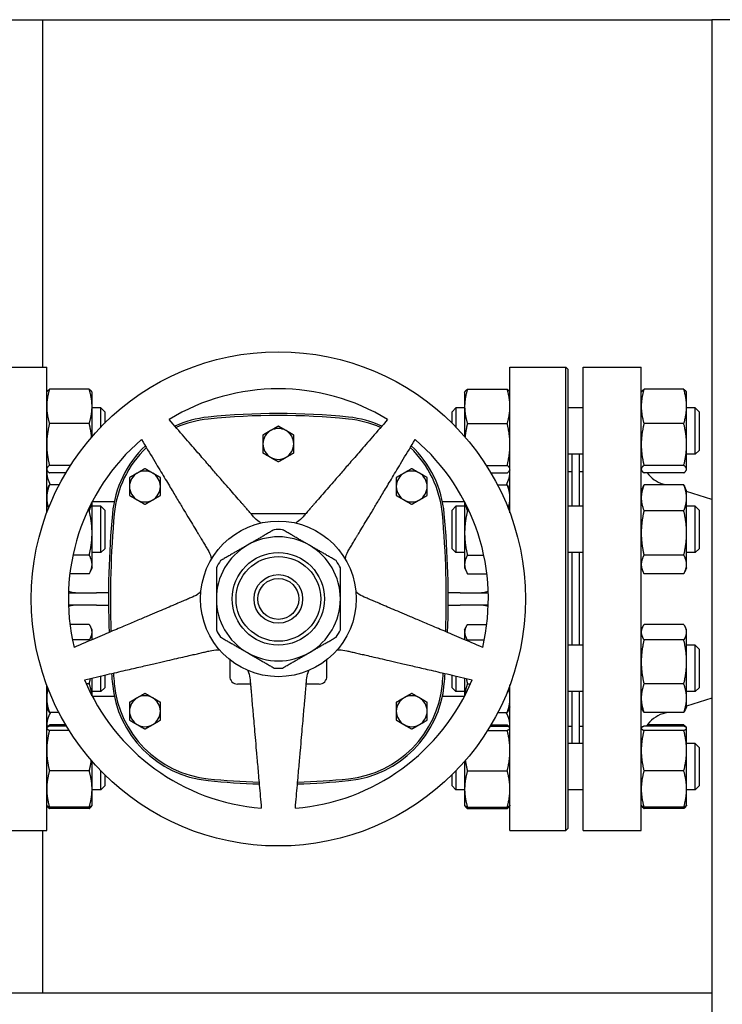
# Model space of a CAD drawing. Header units: inches. Extents: x 24 to 1128, y -69 to 748.
# Tile 494 of 656: x 649 to 660, y 359 to 375. Entities that reach past the tile are written whole.
import ezdxf

# ---------------------------------------------------------------- set-up
doc = ezdxf.new("R2010")
doc.units = ezdxf.units.IN
doc.header["$LTSCALE"] = 32
doc.header["$MEASUREMENT"] = 0
doc.layers.add('Visible (ANSI)', color=7, linetype='Continuous', lineweight=30)

msp = doc.modelspace()

# ---------------------------------------------------------------- linework, layer by layer
at = {"layer": 'Visible (ANSI)'}
for p, q in [((622.07163, 375.35867), (660.05113, 375.35867)), ((649.21813, 375.35867), (649.21813, 369.73367)), ((660.05113, 375.35867), (660.05113, 359.60867)), ((660.42613, 375.35867), (660.05113, 375.35867)), ((648.37938, 369.73367), (649.28563, 369.73367)), ((649.28563, 367.37561), (649.28563, 369.73367)), ((656.78563, 367.37561), (656.78563, 369.73367)), ((656.78563, 369.73367), (657.69188, 369.73367)), ((657.69188, 362.23367), (657.69188, 369.73367)), ((657.72313, 369.70242), (657.69188, 369.73367)), ((657.72313, 369.70242), (657.72313, 362.26492)), ((657.97063, 362.23367), (657.97063, 369.73367)), ((657.97063, 369.73367), (658.91063, 369.73367)), ((658.91063, 362.23367), (658.91063, 369.73367)), ((649.28563, 369.32488), (649.28978, 369.33378)), ((649.97455, 369.37636), (649.33072, 369.37636)), ((650.01963, 369.32488), (650.01548, 369.33378)), ((650.01963, 369.09837), (650.01963, 369.32488)), ((656.05163, 369.32488), (656.05578, 369.33378)), ((656.05163, 369.32488), (656.05163, 369.09837)), ((656.09672, 369.37636), (656.74055, 369.37636)), ((656.78563, 369.32488), (656.78148, 369.33378)), ((658.91063, 369.32488), (658.91478, 369.33378)), ((659.59955, 369.37636), (658.95572, 369.37636)), ((659.64463, 369.32488), (659.64048, 369.33378)), ((659.64463, 369.09837), (659.64463, 369.32488)), ((650.01963, 368.61117), (650.01963, 369.09837)), ((650.16313, 369.07488), (650.01963, 369.07488)), ((650.16313, 368.76733), (650.16313, 369.07488)), ((650.22563, 369.01238), (650.16313, 369.07488)), ((650.22563, 369.01238), (650.22563, 368.8304)), ((655.84813, 369.01238), (655.91063, 369.07488)), ((655.84813, 368.82793), (655.84813, 369.01238)), ((655.91063, 369.07488), (655.91063, 368.76474)), ((656.05163, 369.07488), (655.91063, 369.07488)), ((656.05163, 369.09837), (656.05163, 368.61117)), ((657.97063, 369.07488), (657.72313, 369.07488)), ((659.64463, 368.48215), (659.64463, 369.09837)), ((659.78563, 369.07488), (659.64463, 369.07488)), ((659.78563, 368.32488), (659.78563, 369.07488)), ((659.84813, 369.01238), (659.78563, 369.07488)), ((659.84813, 369.01238), (659.84813, 368.38738)), ((649.97455, 368.82039), (649.33072, 368.82039)), ((656.09672, 368.82039), (656.74055, 368.82039)), ((659.59955, 368.82039), (658.95572, 368.82039)), ((659.64463, 368.08365), (659.64463, 368.48215)), ((657.97063, 368.32488), (657.72313, 368.32488)), ((657.78563, 368.32488), (657.78563, 367.48376)), ((657.90563, 368.32488), (657.90563, 367.48376)), ((659.78563, 368.32488), (659.64463, 368.32488)), ((659.84813, 368.38738), (659.78563, 368.32488)), ((649.28563, 368.07488), (649.28978, 368.06598)), ((649.66912, 368.14391), (649.33072, 368.14391)), ((649.59477, 368.0234), (649.33072, 368.0234)), ((656.40214, 368.14391), (656.74055, 368.14391)), ((656.47649, 368.0234), (656.74055, 368.0234)), ((656.78563, 368.07488), (656.78148, 368.06598)), ((657.72313, 368.04367), (657.78563, 368.04367)), ((657.91063, 367.48376), (657.91063, 368.04367)), ((657.91063, 368.04367), (657.97063, 368.04367)), ((658.91063, 368.07488), (658.91478, 368.06598)), ((659.59955, 368.14391), (658.95572, 368.14391)), ((659.59955, 368.0234), (658.95572, 368.0234)), ((659.64463, 368.07488), (659.64048, 368.06598)), ((659.64463, 368.07488), (659.64463, 368.08365)), ((657.91063, 367.92367), (657.90563, 367.92367)), ((659.30974, 367.82726), (659.25966, 367.84312)), ((649.28563, 367.73376), (649.31476, 367.79622)), ((649.48582, 367.82726), (649.33072, 367.82726)), ((656.58545, 367.82726), (656.74055, 367.82726)), ((656.78563, 367.73376), (656.75651, 367.79622)), ((658.91063, 367.73376), (658.93976, 367.79622)), ((659.59955, 367.82726), (658.95572, 367.82726)), ((659.64463, 367.73376), (659.61551, 367.79622)), ((659.64463, 367.61829), (659.64463, 367.73376)), ((660.05113, 367.59244), (659.64463, 367.72119)), ((650.01963, 367.05008), (650.01963, 367.5533)), ((650.02233, 367.55847), (650.37854, 367.55847)), ((655.69273, 367.55847), (656.04894, 367.55847)), ((656.05163, 367.5533), (656.05163, 367.05008)), ((659.64463, 367.05008), (659.64463, 367.61829)), ((649.97455, 367.40933), (649.94897, 367.40933)), ((650.16313, 367.48376), (650.01963, 367.48376)), ((650.16313, 366.73376), (650.16313, 367.48376)), ((650.22563, 367.42126), (650.16313, 367.48376)), ((650.22563, 367.42126), (650.22563, 366.79626)), ((653.47835, 367.36162), (652.59292, 367.36162)), ((655.84813, 367.42126), (655.91063, 367.48376)), ((655.84813, 366.79626), (655.84813, 367.42126)), ((655.91063, 367.48376), (655.91063, 366.73376)), ((656.05163, 367.48376), (655.91063, 367.48376)), ((656.09672, 367.40933), (656.1223, 367.40933)), ((657.97063, 367.48376), (657.72313, 367.48376)), ((659.59955, 367.40933), (658.95572, 367.40933)), ((659.78563, 367.48376), (659.64463, 367.48376)), ((659.78563, 366.73376), (659.78563, 367.48376)), ((659.84813, 367.42126), (659.78563, 367.48376)), ((659.84813, 367.42126), (659.84813, 366.79626)), ((650.01963, 366.54054), (650.01963, 367.05008)), ((656.05163, 367.05008), (656.05163, 366.54054)), ((659.64463, 366.54054), (659.64463, 367.05008)), ((650.16313, 366.73376), (650.01963, 366.73376)), ((650.22563, 366.79626), (650.16313, 366.73376)), ((655.84813, 366.79626), (655.91063, 366.73376)), ((656.05163, 366.73376), (655.91063, 366.73376)), ((657.97063, 366.73376), (657.72313, 366.73376)), ((657.78563, 366.73376), (657.78563, 365.23358)), ((657.90563, 366.73376), (657.90563, 365.23358)), ((657.91063, 365.23358), (657.91063, 366.73376)), ((659.78563, 366.73376), (659.64463, 366.73376)), ((659.84813, 366.79626), (659.78563, 366.73376)), ((649.97455, 366.69083), (649.70999, 366.69083)), ((656.09672, 366.69083), (656.36128, 366.69083)), ((659.59955, 366.69083), (658.95572, 366.69083)), ((650.01963, 366.48376), (649.99051, 366.4213)), ((650.01963, 366.48376), (650.01963, 366.54054)), ((656.05163, 366.54054), (656.05163, 366.48376)), ((656.05163, 366.48376), (656.08076, 366.4213)), ((658.91063, 366.48376), (658.93976, 366.4213)), ((659.64463, 366.48376), (659.61551, 366.4213)), ((659.64463, 366.48376), (659.64463, 366.54054)), ((649.97455, 366.39026), (649.66003, 366.39026)), ((656.09672, 366.39026), (656.41123, 366.39026)), ((659.59955, 366.39026), (658.95572, 366.39026)), ((649.6371, 366.08367), (650.09063, 366.08367)), ((650.28597, 366.08367), (650.09063, 366.08367)), ((655.98063, 366.08367), (655.7853, 366.08367)), ((655.98063, 366.08367), (656.43416, 366.08367)), ((650.09063, 365.88367), (649.6371, 365.88367)), ((650.09063, 365.88367), (650.28597, 365.88367)), ((655.7853, 365.88367), (655.98063, 365.88367)), ((656.43416, 365.88367), (655.98063, 365.88367)), ((649.97455, 365.57014), (649.66088, 365.57014)), ((650.01963, 365.48358), (650.00016, 365.52535)), ((650.01963, 365.44443), (650.01963, 365.48358)), ((656.05163, 365.48358), (656.07111, 365.52535)), ((656.05163, 365.48358), (656.05163, 365.44443)), ((656.09672, 365.57014), (656.41039, 365.57014)), ((658.91063, 365.48358), (658.93011, 365.52535)), ((659.59955, 365.57014), (658.95572, 365.57014)), ((659.64463, 365.48358), (659.62516, 365.52535)), ((659.64463, 365.44443), (659.64463, 365.48358)), ((649.97455, 365.31872), (649.70129, 365.31872)), ((650.01963, 365.32257), (650.01963, 365.44443)), ((656.05163, 365.44443), (656.05163, 365.32257)), ((656.09672, 365.31872), (656.36998, 365.31872)), ((659.59955, 365.31872), (658.95572, 365.31872)), ((659.64463, 364.96294), (659.64463, 365.44443)), ((657.97063, 365.23358), (657.72313, 365.23358)), ((659.78563, 365.23358), (659.64463, 365.23358)), ((659.78563, 364.48358), (659.78563, 365.23358)), ((659.84813, 365.17108), (659.78563, 365.23358)), ((659.84813, 365.17108), (659.84813, 364.54608)), ((652.24823, 365.00021), (652.24823, 364.73072)), ((653.82303, 364.73072), (653.82303, 365.00021)), ((659.64463, 364.3771), (659.64463, 364.96294)), ((650.01963, 364.41404), (650.01963, 364.70248)), ((650.16313, 364.48358), (650.16313, 364.73561)), ((650.22563, 364.75004), (650.22563, 364.54608)), ((655.84813, 364.54608), (655.84813, 364.74947)), ((655.91063, 364.73504), (655.91063, 364.48358)), ((656.05163, 364.70248), (656.05163, 364.41404)), ((649.28563, 362.23367), (649.28563, 364.59173)), ((649.97455, 364.60717), (649.92674, 364.60717)), ((650.22563, 364.54608), (650.16313, 364.48358)), ((652.58411, 364.60572), (652.37323, 364.60572)), ((653.69803, 364.60572), (653.48715, 364.60572)), ((655.84813, 364.54608), (655.91063, 364.48358)), ((656.09672, 364.60717), (656.14453, 364.60717)), ((656.78563, 362.23367), (656.78563, 364.59173)), ((659.59955, 364.60717), (658.95572, 364.60717)), ((659.84813, 364.54608), (659.78563, 364.48358)), ((650.16313, 364.48358), (650.01963, 364.48358)), ((650.02233, 364.40887), (650.37854, 364.40887)), ((655.69273, 364.40887), (656.04894, 364.40887)), ((656.05163, 364.48358), (655.91063, 364.48358)), ((657.97063, 364.48358), (657.72313, 364.48358)), ((657.78563, 364.48358), (657.78563, 363.64246)), ((657.90563, 364.48358), (657.90563, 363.64246)), ((657.91063, 363.92367), (657.91063, 364.48358)), ((659.78563, 364.48358), (659.64463, 364.48358)), ((659.64463, 364.23358), (659.64463, 364.3771)), ((660.05113, 364.3749), (659.64463, 364.24615)), ((649.28563, 364.23358), (649.30511, 364.19181)), ((656.78563, 364.23358), (656.76616, 364.19181)), ((658.91063, 364.23358), (658.93011, 364.19181)), ((659.64463, 364.23358), (659.62516, 364.19181)), ((649.48222, 364.14703), (649.33072, 364.14703)), ((656.58904, 364.14703), (656.74055, 364.14703)), ((657.91063, 364.04367), (657.90563, 364.04367)), ((659.59955, 364.14703), (658.95572, 364.14703)), ((659.33167, 364.14703), (659.25966, 364.12422)), ((649.28563, 363.89246), (649.28693, 363.89524)), ((649.28693, 363.89524), (649.28978, 363.90136)), ((649.59477, 363.94394), (649.33072, 363.94394)), ((649.60692, 363.92358), (649.33072, 363.92358)), ((649.64856, 363.85582), (649.33072, 363.85582)), ((656.42271, 363.85582), (656.74055, 363.85582)), ((656.46434, 363.92358), (656.74055, 363.92358)), ((656.47649, 363.94394), (656.74055, 363.94394)), ((656.78434, 363.89524), (656.78148, 363.90136)), ((656.78563, 363.89246), (656.78434, 363.89524)), ((657.72313, 363.92367), (657.78563, 363.92367)), ((657.91063, 363.92367), (657.97063, 363.92367)), ((658.91063, 363.89246), (658.91193, 363.89524)), ((659.59955, 363.92358), (658.95572, 363.92358)), ((659.59955, 363.85582), (658.95572, 363.85582)), ((659.59955, 363.94394), (659.00795, 363.94394)), ((659.64334, 363.89524), (659.64048, 363.90136)), ((659.64463, 363.89246), (659.64334, 363.89524)), ((659.64463, 363.8897), (659.64463, 363.89246)), ((659.64463, 363.52776), (659.64463, 363.8897)), ((657.97063, 363.64246), (657.72313, 363.64246)), ((659.78563, 363.64246), (659.64463, 363.64246)), ((659.78563, 362.89246), (659.78563, 363.64246)), ((659.84813, 363.57996), (659.78563, 363.64246)), ((659.84813, 363.57996), (659.84813, 362.95496)), ((659.64463, 362.90552), (659.64463, 363.52776)), ((650.01963, 362.90552), (650.01963, 363.35617)), ((656.05163, 363.35617), (656.05163, 362.90552)), ((649.97455, 363.1997), (649.33072, 363.1997)), ((650.16313, 362.89246), (650.16313, 363.20001)), ((650.22563, 363.13693), (650.22563, 362.95496)), ((655.84813, 362.95496), (655.84813, 363.1394)), ((655.91063, 363.2026), (655.91063, 362.89246)), ((656.09672, 363.1997), (656.74055, 363.1997)), ((659.59955, 363.1997), (658.95572, 363.1997)), ((650.01963, 362.64246), (650.01963, 362.90552)), ((650.22563, 362.95496), (650.16313, 362.89246)), ((655.84813, 362.95496), (655.91063, 362.89246)), ((656.05163, 362.90552), (656.05163, 362.64246)), ((659.64463, 362.64246), (659.64463, 362.90552)), ((659.84813, 362.95496), (659.78563, 362.89246)), ((650.16313, 362.89246), (650.01963, 362.89246)), ((656.05163, 362.89246), (655.91063, 362.89246)), ((657.97063, 362.89246), (657.72313, 362.89246)), ((659.78563, 362.89246), (659.64463, 362.89246)), ((649.28563, 362.64246), (649.28693, 362.63969)), ((649.28693, 362.63969), (649.28978, 362.63356)), ((649.97455, 362.61134), (649.33072, 362.61134)), ((649.97455, 362.59098), (649.33072, 362.59098)), ((650.01834, 362.63969), (650.01548, 362.63356)), ((650.01963, 362.64246), (650.01834, 362.63969)), ((656.05163, 362.64246), (656.05293, 362.63969)), ((656.05293, 362.63969), (656.05578, 362.63356)), ((656.09672, 362.61134), (656.74055, 362.61134)), ((656.09672, 362.59098), (656.74055, 362.59098)), ((656.78434, 362.63969), (656.78148, 362.63356)), ((656.78563, 362.64246), (656.78434, 362.63969)), ((658.91063, 362.64246), (658.91193, 362.63969)), ((658.91193, 362.63969), (658.91478, 362.63356)), ((659.59955, 362.61134), (658.95572, 362.61134)), ((659.59955, 362.59098), (658.95572, 362.59098)), ((659.64334, 362.63969), (659.64048, 362.63356)), ((659.64463, 362.64246), (659.64334, 362.63969)), ((657.72313, 362.26492), (657.69188, 362.23367)), ((648.37938, 362.23367), (649.28563, 362.23367)), ((649.21813, 362.23367), (649.21813, 359.60867)), ((656.78563, 362.23367), (657.69188, 362.23367)), ((657.97063, 362.23367), (658.91063, 362.23367)), ((622.07163, 359.60867), (660.05113, 359.60867)), ((660.05113, 359.60867), (660.05113, 359.23367))]:
    msp.add_line(p, q, dxfattribs=at)
for radius in [4, 1.25984, 0.74803, 0.68553, 0.3937, 0.3312]:
    msp.add_circle((653.03563, 365.98367), radius, dxfattribs=at)
for centre, radius, start, end in [((653.03563, 365.98367), 3.4, 58.64927, 121.35073), ((653.03563, 357.7632), 11.22047, 84.182164, 95.817836), ((652.07385, 367.20251), 1.73228, 95.817836, 114.357428), ((652.07385, 367.20251), 1.70103, 95.817836, 114.042525), ((653.03563, 357.7632), 11.18922, 84.182164, 95.817836), ((653.99741, 367.20251), 1.70103, 65.957475, 84.182165), ((653.99741, 367.20251), 1.73228, 65.642572, 84.182165), ((653.03563, 368.49154), 0.25, 120, 180), ((653.03563, 368.49154), 0.25, 60, 120), ((653.03563, 368.49154), 0.25, 0, 60), ((653.03563, 365.98367), 3.4, 130.64927, 193.35073), ((653.03563, 368.49154), 0.25, 180, 240), ((653.03563, 368.49154), 0.25, 300, 0), ((653.03563, 365.98367), 3.4, 346.64927, 49.35073), ((652.07385, 367.20251), 1.73228, 133.442646, 174.744707), ((652.07385, 367.20251), 1.70103, 133.674999, 174.744707), ((653.99741, 367.20251), 1.70103, 5.255296, 46.325001), ((653.99741, 367.20251), 1.73228, 5.255296, 46.557354), ((653.03563, 368.49154), 0.25, 240, 300), ((649.78563, 368.05847), 0.5, 180, 207.543912), ((650.87618, 367.80257), 0.25, 120, 180), ((650.87618, 367.80257), 0.25, 60, 120), ((650.87618, 367.80257), 0.25, 0, 60), ((655.19508, 367.80257), 0.25, 120, 180), ((655.19508, 367.80257), 0.25, 60, 120), ((655.19508, 367.80257), 0.25, 0, 60), ((656.28563, 368.05847), 0.5, 332.456088, 0), ((659.41063, 368.31978), 0.5, 216.354251, 252.425284), ((650.87618, 367.80257), 0.25, 180, 240), ((650.87618, 367.80257), 0.25, 300, 0), ((655.19508, 367.80257), 0.25, 180, 240), ((655.19508, 367.80257), 0.25, 300, 0), ((650.87618, 367.80257), 0.25, 240, 300), ((655.19508, 367.80257), 0.25, 240, 300), ((665.325, 365.98367), 15.03937, 174.744704, 182.072997), ((640.74626, 365.98367), 15.03937, 357.927003, 5.255296), ((665.325, 365.98367), 15.00812, 174.744704, 182.027369), ((640.74626, 365.98367), 15.00812, 357.972631, 5.255296), ((653.03563, 365.98367), 1.12205, 86.525352, 93.474648), ((653.03563, 365.98367), 1.00394, 60, 120), ((653.03563, 365.98367), 1.00394, 120, 180), ((653.03563, 365.98367), 1.00394, 0, 60), ((653.03563, 365.98367), 1.12205, 146.525352, 153.474648), ((653.03563, 365.98367), 1.12205, 26.525352, 33.474648), ((653.03563, 365.98367), 1.00394, 180, 240), ((653.03563, 365.98367), 1.00394, 300, 0), ((653.03563, 365.98367), 1.12205, 206.525352, 213.474648), ((653.03563, 365.98367), 1.12205, 326.525352, 333.474648), ((653.03563, 365.98367), 1.00394, 240, 300), ((653.03563, 365.98367), 1.12205, 266.525352, 273.474648), ((653.03563, 365.98367), 3.4, 202.64927, 265.35073), ((665.325, 365.98367), 15.03937, 184.60919, 185.255296), ((665.325, 365.98367), 15.00812, 184.591592, 185.255296), ((652.37323, 364.73072), 0.125, 180, 270), ((653.03563, 365.98367), 3.4, 274.64927, 337.35073), ((653.69803, 364.73072), 0.125, 270, 0), ((640.74626, 365.98367), 15.00812, 354.744704, 355.408408), ((640.74626, 365.98367), 15.03937, 354.744704, 355.39081), ((652.07385, 364.76482), 1.73228, 185.255296, 264.182161), ((652.07385, 364.76482), 1.70103, 185.255296, 264.182161), ((653.99741, 364.76482), 1.70103, 275.817836, 354.744707), ((653.99741, 364.76482), 1.73228, 275.817836, 354.744707), ((650.87618, 364.16477), 0.25, 120, 180), ((650.87618, 364.16477), 0.25, 60, 120), ((650.87618, 364.16477), 0.25, 0, 60), ((655.19508, 364.16477), 0.25, 120, 180), ((655.19508, 364.16477), 0.25, 60, 120), ((655.19508, 364.16477), 0.25, 0, 60), ((649.78563, 363.90887), 0.5, 151.554839, 180), ((650.87618, 364.16477), 0.25, 180, 240), ((650.87618, 364.16477), 0.25, 300, 0), ((655.19508, 364.16477), 0.25, 180, 240), ((655.19508, 364.16477), 0.25, 300, 0), ((656.28563, 363.90887), 0.5, 0, 28.445161), ((659.41063, 363.64756), 0.5, 107.574716, 146.49188), ((650.87618, 364.16477), 0.25, 240, 300), ((655.19508, 364.16477), 0.25, 240, 300), ((653.03563, 374.20414), 11.18922, 264.182163, 268.398452), ((653.03563, 374.20414), 11.18922, 271.601548, 275.817836), ((653.03563, 374.20414), 11.22047, 264.182163, 268.416919), ((653.03563, 374.20414), 11.22047, 271.583081, 275.817836)]:
    msp.add_arc(centre, radius, start, end, dxfattribs=at)
for points, weights in [([(649.33072, 369.37636), (649.28563, 369.22738), (649.28563, 369.09837)], [1, 1.0379548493, 1]), ([(649.28978, 369.33378), (649.29907, 369.35369), (649.33072, 369.37636)], [1.01611555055, 1.02634702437, 1]), ([(650.01963, 369.09837), (650.01963, 369.22738), (649.97455, 369.37636)], [1, 1.0379548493, 1]), ([(649.97455, 369.37636), (650.0062, 369.35369), (650.01548, 369.33378)], [1, 1.02634702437, 1.01611555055]), ([(656.09672, 369.37636), (656.05163, 369.22738), (656.05163, 369.09837)], [1, 1.0379548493, 1]), ([(656.05578, 369.33378), (656.06507, 369.35369), (656.09672, 369.37636)], [1.01611555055, 1.02634702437, 1]), ([(656.78563, 369.09837), (656.78563, 369.22738), (656.74055, 369.37636)], [1, 1.0379548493, 1]), ([(656.74055, 369.37636), (656.7722, 369.35369), (656.78148, 369.33378)], [1, 1.02634702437, 1.01611555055]), ([(658.95572, 369.37636), (658.91063, 369.22738), (658.91063, 369.09837)], [1, 1.0379548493, 1]), ([(658.91478, 369.33378), (658.92407, 369.35369), (658.95572, 369.37636)], [1.01611555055, 1.02634702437, 1]), ([(659.59955, 369.37636), (659.6312, 369.35369), (659.64048, 369.33378)], [1, 1.02634702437, 1.01611555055]), ([(659.64463, 369.09837), (659.64463, 369.22738), (659.59955, 369.37636)], [1, 1.0379548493, 1]), ([(649.28563, 369.09837), (649.28563, 368.96936), (649.33072, 368.82039)], [1, 1.0379548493, 1]), ([(649.97455, 368.82039), (650.01963, 368.96936), (650.01963, 369.09837)], [1, 1.0379548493, 1]), ([(656.05163, 369.09837), (656.05163, 368.96936), (656.09672, 368.82039)], [1, 1.0379548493, 1]), ([(656.74055, 368.82039), (656.78563, 368.96936), (656.78563, 369.09837)], [1, 1.0379548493, 1]), ([(658.91063, 369.09837), (658.91063, 368.96936), (658.95572, 368.82039)], [1, 1.0379548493, 1]), ([(659.59955, 368.82039), (659.64463, 368.96936), (659.64463, 369.09837)], [1, 1.0379548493, 1]), ([(649.33072, 368.82039), (649.28563, 368.63912), (649.28563, 368.48215)], [1, 1.0379548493, 1]), ([(650.0134, 368.60399), (650.00311, 368.70556), (649.97455, 368.82039)], [1.01779547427, 1.02371349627, 1]), ([(652.63451, 367.31378), (652.23773, 367.77022), (651.2667, 368.88726)], [2.0263127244, 1.58117079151, 1]), ([(654.80457, 368.88726), (653.83353, 367.77022), (653.43676, 367.31378)], [1, 1.58117079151, 2.0263127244]), ([(656.09672, 368.82039), (656.06816, 368.70556), (656.05787, 368.60399)], [1, 1.02371349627, 1.01779547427]), ([(656.78563, 368.48215), (656.78563, 368.63912), (656.74055, 368.82039)], [1, 1.0379548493, 1]), ([(658.95572, 368.82039), (658.91063, 368.63912), (658.91063, 368.48215)], [1, 1.0379548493, 1]), ([(659.64463, 368.48215), (659.64463, 368.63912), (659.59955, 368.82039)], [1, 1.0379548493, 1]), ([(652.91063, 368.70805), (652.85262, 368.67456), (652.78563, 368.63588)], [1, 1.04314139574, 1.01001874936]), ([(652.78563, 368.63588), (652.78563, 368.55853), (652.78563, 368.49154)], [1.01001874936, 1.04314139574, 1]), ([(653.03563, 368.78022), (652.96865, 368.74154), (652.91063, 368.70805)], [1.01001874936, 1.04314139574, 1]), ([(653.16063, 368.70805), (653.10262, 368.74154), (653.03563, 368.78022)], [1, 1.04314139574, 1.01001874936]), ([(653.28563, 368.63588), (653.21865, 368.67456), (653.16063, 368.70805)], [1.01001874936, 1.04314139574, 1]), ([(653.28563, 368.49154), (653.28563, 368.55853), (653.28563, 368.63588)], [1, 1.04314139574, 1.01001874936]), ([(649.28563, 368.48215), (649.28563, 368.32517), (649.33072, 368.14391)], [1, 1.0379548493, 1]), ([(650.82078, 368.56329), (651.58309, 367.29459), (651.89458, 366.77619)], [1, 1.58117079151, 2.0263127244]), ([(652.78563, 368.49154), (652.78563, 368.42456), (652.78563, 368.34721)], [1, 1.04314139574, 1.01001874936]), ([(653.28563, 368.34721), (653.28563, 368.42456), (653.28563, 368.49154)], [1.01001874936, 1.04314139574, 1]), ([(654.17669, 366.77619), (654.48817, 367.29459), (655.25048, 368.56329)], [2.0263127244, 1.58117079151, 1]), ([(656.74055, 368.14391), (656.78563, 368.32517), (656.78563, 368.48215)], [1, 1.0379548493, 1]), ([(658.91063, 368.48215), (658.91063, 368.32517), (658.95572, 368.14391)], [1, 1.0379548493, 1]), ([(659.59955, 368.14391), (659.64463, 368.32517), (659.64463, 368.48215)], [1, 1.0379548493, 1]), ([(652.78563, 368.34721), (652.85262, 368.30853), (652.91063, 368.27504)], [1.01001874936, 1.04314139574, 1]), ([(653.16063, 368.27504), (653.21865, 368.30853), (653.28563, 368.34721)], [1, 1.04314139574, 1.01001874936]), ([(652.91063, 368.27504), (652.96865, 368.24154), (653.03563, 368.20287)], [1, 1.04314139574, 1.01001874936]), ([(653.03563, 368.20287), (653.10262, 368.24154), (653.16063, 368.27504)], [1.01001874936, 1.04314139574, 1]), ([(649.33072, 368.14391), (649.28563, 368.11161), (649.28563, 368.08365)], [1, 1.0379548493, 1]), ([(649.28563, 368.08365), (649.28563, 368.05569), (649.33072, 368.0234)], [1, 1.0379548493, 1]), ([(650.75118, 368.01907), (650.69317, 367.98558), (650.62618, 367.9469)], [1, 1.04314139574, 1.01001874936]), ([(650.87618, 368.09124), (650.8092, 368.05257), (650.75118, 368.01907)], [1.01001874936, 1.04314139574, 1]), ([(651.00118, 368.01907), (650.94317, 368.05257), (650.87618, 368.09124)], [1, 1.04314139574, 1.01001874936]), ([(651.12618, 367.9469), (651.0592, 367.98558), (651.00118, 368.01907)], [1.01001874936, 1.04314139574, 1]), ([(655.07008, 368.01907), (655.01207, 367.98558), (654.94508, 367.9469)], [1, 1.04314139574, 1.01001874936]), ([(655.19508, 368.09124), (655.12809, 368.05257), (655.07008, 368.01907)], [1.01001874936, 1.04314139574, 1]), ([(655.32008, 368.01907), (655.26207, 368.05257), (655.19508, 368.09124)], [1, 1.04314139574, 1.01001874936]), ([(655.44508, 367.9469), (655.37809, 367.98558), (655.32008, 368.01907)], [1.01001874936, 1.04314139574, 1]), ([(656.78563, 368.08365), (656.78563, 368.11161), (656.74055, 368.14391)], [1, 1.0379548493, 1]), ([(656.74055, 368.0234), (656.78563, 368.05569), (656.78563, 368.08365)], [1, 1.0379548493, 1]), ([(658.95572, 368.14391), (658.91063, 368.11161), (658.91063, 368.08365)], [1, 1.0379548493, 1]), ([(658.91063, 368.08365), (658.91063, 368.05569), (658.95572, 368.0234)], [1, 1.0379548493, 1]), ([(659.64463, 368.08365), (659.64463, 368.11161), (659.59955, 368.14391)], [1, 1.0379548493, 1]), ([(659.59955, 368.0234), (659.64463, 368.05569), (659.64463, 368.08365)], [1, 1.0379548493, 1]), ([(650.62618, 367.9469), (650.62618, 367.86955), (650.62618, 367.80257)], [1.01001874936, 1.04314139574, 1]), ([(651.12618, 367.80257), (651.12618, 367.86955), (651.12618, 367.9469)], [1, 1.04314139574, 1.01001874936]), ([(654.94508, 367.9469), (654.94508, 367.86955), (654.94508, 367.80257)], [1.01001874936, 1.04314139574, 1]), ([(655.44508, 367.80257), (655.44508, 367.86955), (655.44508, 367.9469)], [1, 1.04314139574, 1.01001874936]), ([(649.33072, 367.82726), (649.28563, 367.71527), (649.28563, 367.61829)], [1, 1.0379548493, 1]), ([(649.31476, 367.79622), (649.32182, 367.81136), (649.33072, 367.82726)], [1.01175569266, 1.00727059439, 1]), ([(650.62618, 367.80257), (650.62618, 367.73558), (650.62618, 367.65823)], [1, 1.04314139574, 1.01001874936]), ([(651.12618, 367.65823), (651.12618, 367.73558), (651.12618, 367.80257)], [1.01001874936, 1.04314139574, 1]), ([(654.94508, 367.80257), (654.94508, 367.73558), (654.94508, 367.65823)], [1, 1.04314139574, 1.01001874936]), ([(655.44508, 367.65823), (655.44508, 367.73558), (655.44508, 367.80257)], [1.01001874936, 1.04314139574, 1]), ([(656.74055, 367.82726), (656.74945, 367.81136), (656.75651, 367.79622)], [1, 1.00727059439, 1.01175569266]), ([(656.78563, 367.61829), (656.78563, 367.71527), (656.74055, 367.82726)], [1, 1.0379548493, 1]), ([(658.95572, 367.82726), (658.91063, 367.71527), (658.91063, 367.61829)], [1, 1.0379548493, 1]), ([(658.93976, 367.79622), (658.94682, 367.81136), (658.95572, 367.82726)], [1.01175569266, 1.00727059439, 1]), ([(659.64463, 367.61829), (659.64463, 367.71527), (659.59955, 367.82726)], [1, 1.0379548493, 1]), ([(659.59955, 367.82726), (659.60845, 367.81136), (659.61551, 367.79622)], [1, 1.00727059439, 1.01175569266]), ([(649.28563, 367.61829), (649.28563, 367.53915), (649.3149, 367.45206)], [1, 1.03075886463, 1.01166334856]), ([(649.97455, 367.40933), (650.00253, 367.47884), (650.01296, 367.54042)], [1, 1.02322609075, 1.01802623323]), ([(650.62618, 367.65823), (650.69317, 367.61955), (650.75118, 367.58606)], [1.01001874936, 1.04314139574, 1]), ([(650.75118, 367.58606), (650.8092, 367.55257), (650.87618, 367.51389)], [1, 1.04314139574, 1.01001874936]), ([(650.87618, 367.51389), (650.94317, 367.55257), (651.00118, 367.58606)], [1.01001874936, 1.04314139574, 1]), ([(651.00118, 367.58606), (651.0592, 367.61955), (651.12618, 367.65823)], [1, 1.04314139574, 1.01001874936]), ([(654.94508, 367.65823), (655.01207, 367.61955), (655.07008, 367.58606)], [1.01001874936, 1.04314139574, 1]), ([(655.07008, 367.58606), (655.12809, 367.55257), (655.19508, 367.51389)], [1, 1.04314139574, 1.01001874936]), ([(655.19508, 367.51389), (655.26207, 367.55257), (655.32008, 367.58606)], [1.01001874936, 1.04314139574, 1]), ([(655.32008, 367.58606), (655.37809, 367.61955), (655.44508, 367.65823)], [1, 1.04314139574, 1.01001874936]), ([(656.0583, 367.54042), (656.06873, 367.47884), (656.09672, 367.40933)], [1.01802623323, 1.02322609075, 1]), ([(656.75636, 367.45206), (656.78563, 367.53915), (656.78563, 367.61829)], [1.01166334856, 1.03075886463, 1]), ([(658.91063, 367.61829), (658.91063, 367.52131), (658.95572, 367.40933)], [1, 1.0379548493, 1]), ([(659.59955, 367.40933), (659.64463, 367.52131), (659.64463, 367.61829)], [1, 1.0379548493, 1]), ([(650.01963, 367.05008), (650.01963, 367.2168), (649.97455, 367.40933)], [1, 1.0379548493, 1]), ([(656.09672, 367.40933), (656.05163, 367.2168), (656.05163, 367.05008)], [1, 1.0379548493, 1]), ([(658.95572, 367.40933), (658.91063, 367.2168), (658.91063, 367.05008)], [1, 1.0379548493, 1]), ([(659.64463, 367.05008), (659.64463, 367.2168), (659.59955, 367.40933)], [1, 1.0379548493, 1]), ([(649.97455, 366.69083), (650.01963, 366.88335), (650.01963, 367.05008)], [1, 1.0379548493, 1]), ([(652.96763, 367.10365), (652.73859, 366.97142), (652.53366, 366.8531)], [1.0171026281, 1.03775343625, 1]), ([(653.5376, 366.8531), (653.33267, 366.97142), (653.10364, 367.10365)], [1, 1.03775343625, 1.0171026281]), ([(656.05163, 367.05008), (656.05163, 366.88335), (656.09672, 366.69083)], [1, 1.0379548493, 1]), ([(658.91063, 367.05008), (658.91063, 366.88335), (658.95572, 366.69083)], [1, 1.0379548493, 1]), ([(659.59955, 366.69083), (659.64463, 366.88335), (659.64463, 367.05008)], [1, 1.0379548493, 1]), ([(652.53366, 366.8531), (652.32874, 366.73479), (652.0997, 366.60255)], [1, 1.03775343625, 1.0171026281]), ([(653.97157, 366.60255), (653.74253, 366.73479), (653.5376, 366.8531)], [1.0171026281, 1.03775343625, 1]), ([(650.01963, 366.54054), (650.01963, 366.61029), (649.97455, 366.69083)], [1, 1.0379548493, 1]), ([(656.09672, 366.69083), (656.05163, 366.61029), (656.05163, 366.54054)], [1, 1.0379548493, 1]), ([(658.95572, 366.69083), (658.91063, 366.61029), (658.91063, 366.54054)], [1, 1.0379548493, 1]), ([(659.64463, 366.54054), (659.64463, 366.61029), (659.59955, 366.69083)], [1, 1.0379548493, 1]), ([(649.97455, 366.39026), (650.01963, 366.4708), (650.01963, 366.54054)], [1, 1.0379548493, 1]), ([(652.0317, 366.48477), (652.0317, 366.2203), (652.0317, 365.98367)], [1.0171026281, 1.03775343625, 1]), ([(654.03957, 365.98367), (654.03957, 366.2203), (654.03957, 366.48477)], [1, 1.03775343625, 1.0171026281]), ([(656.05163, 366.54054), (656.05163, 366.4708), (656.09672, 366.39026)], [1, 1.0379548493, 1]), ([(658.91063, 366.54054), (658.91063, 366.4708), (658.95572, 366.39026)], [1, 1.0379548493, 1]), ([(659.59955, 366.39026), (659.64463, 366.4708), (659.64463, 366.54054)], [1, 1.0379548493, 1]), ([(651.64667, 366.0132), (651.08996, 365.77689), (649.72752, 365.19857)], [2.0263127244, 1.58117079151, 1]), ([(652.0317, 365.98367), (652.0317, 365.74704), (652.0317, 365.48257)], [1, 1.03775343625, 1.0171026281]), ([(654.03957, 365.48257), (654.03957, 365.74704), (654.03957, 365.98367)], [1.0171026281, 1.03775343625, 1]), ([(656.34375, 365.19857), (654.9813, 365.77689), (654.4246, 366.0132)], [1, 1.58117079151, 2.0263127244]), ([(650.01963, 365.44443), (650.01963, 365.50277), (649.97455, 365.57014)], [1, 1.0379548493, 1]), ([(656.09672, 365.57014), (656.05163, 365.50277), (656.05163, 365.44443)], [1, 1.0379548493, 1]), ([(658.95572, 365.57014), (658.91063, 365.50277), (658.91063, 365.44443)], [1, 1.0379548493, 1]), ([(659.64463, 365.44443), (659.64463, 365.50277), (659.59955, 365.57014)], [1, 1.0379548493, 1]), ([(649.97455, 365.31872), (650.01963, 365.38609), (650.01963, 365.44443)], [1, 1.0379548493, 1]), ([(649.97779, 365.3048), (649.9762, 365.31173), (649.97455, 365.31872)], [1.00259078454, 1.00134290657, 1]), ([(652.0997, 365.36478), (652.32874, 365.23255), (652.53366, 365.11423)], [1.0171026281, 1.03775343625, 1]), ([(653.5376, 365.11423), (653.74253, 365.23255), (653.97157, 365.36478)], [1, 1.03775343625, 1.0171026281]), ([(656.05163, 365.44443), (656.05163, 365.38609), (656.09672, 365.31872)], [1, 1.0379548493, 1]), ([(656.09672, 365.31872), (656.09507, 365.31173), (656.09348, 365.3048)], [1, 1.00134290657, 1.00259078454]), ([(658.91063, 365.44443), (658.91063, 365.38609), (658.95572, 365.31872)], [1, 1.0379548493, 1]), ([(658.95572, 365.31872), (658.91063, 365.12806), (658.91063, 364.96294)], [1, 1.0379548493, 1]), ([(659.59955, 365.31872), (659.64463, 365.38609), (659.64463, 365.44443)], [1, 1.0379548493, 1]), ([(659.64463, 364.96294), (659.64463, 365.12806), (659.59955, 365.31872)], [1, 1.0379548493, 1]), ([(649.89784, 364.67437), (651.34001, 365.00732), (651.9293, 365.14337)], [1, 1.58117079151, 2.0263127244]), ([(654.14197, 365.14337), (654.73125, 365.00732), (656.17342, 364.67437)], [2.0263127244, 1.58117079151, 1]), ([(652.53366, 365.11423), (652.73859, 364.99592), (652.96763, 364.86368)], [1, 1.03775343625, 1.0171026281]), ([(653.10364, 364.86368), (653.33267, 364.99592), (653.5376, 365.11423)], [1.0171026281, 1.03775343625, 1]), ([(658.91063, 364.96294), (658.91063, 364.79783), (658.95572, 364.60717)], [1, 1.0379548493, 1]), ([(659.59955, 364.60717), (659.64463, 364.79783), (659.64463, 364.96294)], [1, 1.0379548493, 1]), ([(649.97455, 364.60717), (649.98541, 364.65311), (649.99355, 364.69646)], [1, 1.00889011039, 1.01361558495]), ([(652.57833, 364.67181), (652.63104, 364.06933), (652.76004, 362.59486)], [2.03628035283, 1.58894872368, 1.0049190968]), ([(653.31122, 362.59486), (653.44022, 364.06933), (653.49293, 364.67181)], [1.0049190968, 1.58894872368, 2.03628035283]), ([(656.07772, 364.69646), (656.08585, 364.65311), (656.09672, 364.60717)], [1.01361558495, 1.00889011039, 1]), ([(649.30748, 364.53424), (649.28563, 364.45283), (649.28563, 364.3771)], [1.01589404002, 1.0266269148, 1]), ([(650.01819, 364.41682), (650.01176, 364.50539), (649.97455, 364.60717)], [1.011202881, 1.03112406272, 1]), ([(656.09672, 364.60717), (656.0595, 364.50539), (656.05308, 364.41682)], [1, 1.03112406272, 1.011202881]), ([(656.78563, 364.3771), (656.78563, 364.45283), (656.76379, 364.53424)], [1, 1.0266269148, 1.01589404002]), ([(658.95572, 364.60717), (658.91063, 364.48387), (658.91063, 364.3771)], [1, 1.0379548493, 1]), ([(659.64463, 364.3771), (659.64463, 364.48387), (659.59955, 364.60717)], [1, 1.0379548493, 1]), ([(649.28563, 364.3771), (649.28563, 364.27032), (649.33072, 364.14703)], [1, 1.0379548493, 1]), ([(650.75118, 364.38128), (650.69317, 364.34778), (650.62618, 364.30911)], [1, 1.04314139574, 1.01001874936]), ([(650.87618, 364.45345), (650.8092, 364.41477), (650.75118, 364.38128)], [1.01001874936, 1.04314139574, 1]), ([(651.00118, 364.38128), (650.94317, 364.41477), (650.87618, 364.45345)], [1, 1.04314139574, 1.01001874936]), ([(651.12618, 364.30911), (651.0592, 364.34778), (651.00118, 364.38128)], [1.01001874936, 1.04314139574, 1]), ([(655.07008, 364.38128), (655.01207, 364.34778), (654.94508, 364.30911)], [1, 1.04314139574, 1.01001874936]), ([(655.19508, 364.45345), (655.12809, 364.41477), (655.07008, 364.38128)], [1.01001874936, 1.04314139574, 1]), ([(655.32008, 364.38128), (655.26207, 364.41477), (655.19508, 364.45345)], [1, 1.04314139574, 1.01001874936]), ([(655.44508, 364.30911), (655.37809, 364.34778), (655.32008, 364.38128)], [1.01001874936, 1.04314139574, 1]), ([(656.74055, 364.14703), (656.78563, 364.27032), (656.78563, 364.3771)], [1, 1.0379548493, 1]), ([(658.91063, 364.3771), (658.91063, 364.27032), (658.95572, 364.14703)], [1, 1.0379548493, 1]), ([(659.59955, 364.14703), (659.64463, 364.27032), (659.64463, 364.3771)], [1, 1.0379548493, 1]), ([(649.33072, 364.14703), (649.31514, 364.1703), (649.30511, 364.19181)], [1, 1.01279805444, 1.01696531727]), ([(650.62618, 364.30911), (650.62618, 364.23176), (650.62618, 364.16477)], [1.01001874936, 1.04314139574, 1]), ([(651.12618, 364.16477), (651.12618, 364.23176), (651.12618, 364.30911)], [1, 1.04314139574, 1.01001874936]), ([(654.94508, 364.30911), (654.94508, 364.23176), (654.94508, 364.16477)], [1.01001874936, 1.04314139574, 1]), ([(655.44508, 364.16477), (655.44508, 364.23176), (655.44508, 364.30911)], [1, 1.04314139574, 1.01001874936]), ([(656.76616, 364.19181), (656.75613, 364.1703), (656.74055, 364.14703)], [1.01696531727, 1.01279805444, 1]), ([(658.95572, 364.14703), (658.94014, 364.1703), (658.93011, 364.19181)], [1, 1.01279805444, 1.01696531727]), ([(659.62516, 364.19181), (659.61513, 364.1703), (659.59955, 364.14703)], [1.01696531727, 1.01279805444, 1]), ([(650.62618, 364.16477), (650.62618, 364.09778), (650.62618, 364.02043)], [1, 1.04314139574, 1.01001874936]), ([(650.62618, 364.02043), (650.69317, 363.98176), (650.75118, 363.94827)], [1.01001874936, 1.04314139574, 1]), ([(651.00118, 363.94827), (651.0592, 363.98176), (651.12618, 364.02043)], [1, 1.04314139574, 1.01001874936]), ([(651.12618, 364.02043), (651.12618, 364.09778), (651.12618, 364.16477)], [1.01001874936, 1.04314139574, 1]), ([(654.94508, 364.16477), (654.94508, 364.09778), (654.94508, 364.02043)], [1, 1.04314139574, 1.01001874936]), ([(654.94508, 364.02043), (655.01207, 363.98176), (655.07008, 363.94827)], [1.01001874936, 1.04314139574, 1]), ([(655.32008, 363.94827), (655.37809, 363.98176), (655.44508, 364.02043)], [1, 1.04314139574, 1.01001874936]), ([(655.44508, 364.02043), (655.44508, 364.09778), (655.44508, 364.16477)], [1.01001874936, 1.04314139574, 1]), ([(649.33072, 363.92358), (649.28563, 363.90543), (649.28563, 363.8897)], [1, 1.0379548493, 1]), ([(649.28563, 363.8897), (649.28563, 363.87398), (649.33072, 363.85582)], [1, 1.0379548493, 1]), ([(649.33072, 363.85582), (649.28563, 363.68002), (649.28563, 363.52776)], [1, 1.0379548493, 1]), ([(649.28978, 363.90136), (649.29907, 363.92127), (649.33072, 363.94394)], [1.01611555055, 1.02634702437, 1]), ([(649.33072, 363.94394), (649.32717, 363.93223), (649.32393, 363.92076)], [1, 1.00288298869, 1.00532800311]), ([(650.75118, 363.94827), (650.8092, 363.91477), (650.87618, 363.8761)], [1, 1.04314139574, 1.01001874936]), ([(650.87618, 363.8761), (650.94317, 363.91477), (651.00118, 363.94827)], [1.01001874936, 1.04314139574, 1]), ([(655.07008, 363.94827), (655.12809, 363.91477), (655.19508, 363.8761)], [1, 1.04314139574, 1.01001874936]), ([(655.19508, 363.8761), (655.26207, 363.91477), (655.32008, 363.94827)], [1.01001874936, 1.04314139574, 1]), ([(656.74055, 363.94394), (656.7722, 363.92127), (656.78148, 363.90136)], [1, 1.02634702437, 1.01611555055]), ([(656.74734, 363.92076), (656.74409, 363.93223), (656.74055, 363.94394)], [1.00532800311, 1.00288298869, 1]), ([(656.78563, 363.8897), (656.78563, 363.90543), (656.74055, 363.92358)], [1, 1.0379548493, 1]), ([(656.74055, 363.85582), (656.78563, 363.87398), (656.78563, 363.8897)], [1, 1.0379548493, 1]), ([(656.78563, 363.52776), (656.78563, 363.68002), (656.74055, 363.85582)], [1, 1.0379548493, 1]), ([(658.95572, 363.92358), (658.91063, 363.90543), (658.91063, 363.8897)], [1, 1.0379548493, 1]), ([(658.91063, 363.8897), (658.91063, 363.87398), (658.95572, 363.85582)], [1, 1.0379548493, 1]), ([(658.95572, 363.85582), (658.91063, 363.68002), (658.91063, 363.52776)], [1, 1.0379548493, 1]), ([(659.60634, 363.92076), (659.60309, 363.93223), (659.59955, 363.94394)], [1.00532800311, 1.00288298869, 1]), ([(659.59955, 363.94394), (659.6312, 363.92127), (659.64048, 363.90136)], [1, 1.02634702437, 1.01611555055]), ([(659.64463, 363.8897), (659.64463, 363.90543), (659.59955, 363.92358)], [1, 1.0379548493, 1]), ([(659.59955, 363.85582), (659.64463, 363.87398), (659.64463, 363.8897)], [1, 1.0379548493, 1]), ([(659.64463, 363.52776), (659.64463, 363.68002), (659.59955, 363.85582)], [1, 1.0379548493, 1]), ([(649.28563, 363.52776), (649.28563, 363.37551), (649.33072, 363.1997)], [1, 1.0379548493, 1]), ([(656.74055, 363.1997), (656.78563, 363.37551), (656.78563, 363.52776)], [1, 1.0379548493, 1]), ([(658.91063, 363.52776), (658.91063, 363.37551), (658.95572, 363.1997)], [1, 1.0379548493, 1]), ([(659.59955, 363.1997), (659.64463, 363.37551), (659.64463, 363.52776)], [1, 1.0379548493, 1]), ([(649.97455, 363.1997), (649.99741, 363.28886), (650.00848, 363.36903)], [1, 1.01889530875, 1.01897706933]), ([(656.06279, 363.36903), (656.07385, 363.28886), (656.09672, 363.1997)], [1.01897706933, 1.01889530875, 1]), ([(649.33072, 363.1997), (649.28563, 363.04205), (649.28563, 362.90552)], [1, 1.0379548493, 1]), ([(650.01963, 362.90552), (650.01963, 363.04205), (649.97455, 363.1997)], [1, 1.0379548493, 1]), ([(656.09672, 363.1997), (656.05163, 363.04205), (656.05163, 362.90552)], [1, 1.0379548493, 1]), ([(656.78563, 362.90552), (656.78563, 363.04205), (656.74055, 363.1997)], [1, 1.0379548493, 1]), ([(658.95572, 363.1997), (658.91063, 363.04205), (658.91063, 362.90552)], [1, 1.0379548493, 1]), ([(659.64463, 362.90552), (659.64463, 363.04205), (659.59955, 363.1997)], [1, 1.0379548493, 1]), ([(649.28563, 362.90552), (649.28563, 362.76899), (649.33072, 362.61134)], [1, 1.0379548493, 1]), ([(649.97455, 362.61134), (650.01963, 362.76899), (650.01963, 362.90552)], [1, 1.0379548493, 1]), ([(656.05163, 362.90552), (656.05163, 362.76899), (656.09672, 362.61134)], [1, 1.0379548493, 1]), ([(656.74055, 362.61134), (656.78563, 362.76899), (656.78563, 362.90552)], [1, 1.0379548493, 1]), ([(658.91063, 362.90552), (658.91063, 362.76899), (658.95572, 362.61134)], [1, 1.0379548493, 1]), ([(659.59955, 362.61134), (659.64463, 362.76899), (659.64463, 362.90552)], [1, 1.0379548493, 1]), ([(649.33072, 362.61134), (649.29308, 362.6265), (649.28693, 362.63969)], [1, 1.0314924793, 1.01072411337]), ([(649.28815, 362.6375), (649.29605, 362.61581), (649.33072, 362.59098)], [1.01375847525, 1.02892942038, 1]), ([(650.01834, 362.63969), (650.01219, 362.6265), (649.97455, 362.61134)], [1.01072411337, 1.0314924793, 1]), ([(649.97455, 362.59098), (650.00921, 362.61581), (650.01712, 362.6375)], [1, 1.02892942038, 1.01375847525]), ([(656.09672, 362.61134), (656.05908, 362.6265), (656.05293, 362.63969)], [1, 1.0314924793, 1.01072411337]), ([(656.05415, 362.6375), (656.06205, 362.61581), (656.09672, 362.59098)], [1.01375847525, 1.02892942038, 1]), ([(656.78434, 362.63969), (656.77819, 362.6265), (656.74055, 362.61134)], [1.01072411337, 1.0314924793, 1]), ([(656.74055, 362.59098), (656.77521, 362.61581), (656.78312, 362.6375)], [1, 1.02892942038, 1.01375847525]), ([(658.95572, 362.61134), (658.91808, 362.6265), (658.91193, 362.63969)], [1, 1.0314924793, 1.01072411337]), ([(658.91315, 362.6375), (658.92105, 362.61581), (658.95572, 362.59098)], [1.01375847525, 1.02892942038, 1]), ([(659.64334, 362.63969), (659.63719, 362.6265), (659.59955, 362.61134)], [1.01072411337, 1.0314924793, 1]), ([(659.59955, 362.59098), (659.63421, 362.61581), (659.64212, 362.6375)], [1, 1.02892942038, 1.01375847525])]:
    msp.add_rational_spline(points, weights, degree=2, dxfattribs=at)
for points, knots in [([(652.75411, 367.21166), (652.74407, 367.21793), (652.73436, 367.22446), (652.6932, 367.2541), (652.66208, 367.28206), (652.63451, 367.31378)], [2.317982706, 2.317982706, 2.317982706, 2.317982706, 2.405578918, 2.405578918, 2.704734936, 2.704734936, 2.704734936, 2.704734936]), ([(653.43676, 367.31378), (653.40918, 367.28206), (653.37807, 367.2541), (653.3369, 367.22446), (653.3272, 367.21793), (653.31715, 367.21166)], [0.50338205, 0.50338205, 0.50338205, 0.50338205, 0.802538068, 0.802538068, 0.89013428, 0.89013428, 0.89013428, 0.89013428]), ([(651.89458, 366.77619), (651.91623, 366.74016), (651.9332, 366.70193), (651.94867, 366.65362), (651.95188, 366.64237), (651.95474, 366.63088)], [0.50338205, 0.50338205, 0.50338205, 0.50338205, 0.802538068, 0.802538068, 0.89013428, 0.89013428, 0.89013428, 0.89013428]), ([(654.11652, 366.63088), (654.11938, 366.64237), (654.12259, 366.65362), (654.13807, 366.70193), (654.15504, 366.74016), (654.17669, 366.77619)], [2.317982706, 2.317982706, 2.317982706, 2.317982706, 2.405578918, 2.405578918, 2.704734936, 2.704734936, 2.704734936, 2.704734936]), ([(651.78075, 366.0954), (651.77168, 366.08778), (651.76248, 366.08057), (651.72156, 366.05058), (651.68536, 366.02963), (651.64667, 366.0132)], [2.317982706, 2.317982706, 2.317982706, 2.317982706, 2.405578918, 2.405578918, 2.704734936, 2.704734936, 2.704734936, 2.704734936]), ([(654.4246, 366.0132), (654.3859, 366.02963), (654.3497, 366.05058), (654.30879, 366.08057), (654.29958, 366.08778), (654.29051, 366.0954)], [0.50338205, 0.50338205, 0.50338205, 0.50338205, 0.802538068, 0.802538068, 0.89013428, 0.89013428, 0.89013428, 0.89013428]), ([(651.9293, 365.14337), (651.97025, 365.15282), (652.01186, 365.15715), (652.06258, 365.15693), (652.07427, 365.15651), (652.08609, 365.15568)], [0.50338205, 0.50338205, 0.50338205, 0.50338205, 0.802538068, 0.802538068, 0.89013428, 0.89013428, 0.89013428, 0.89013428]), ([(653.98518, 365.15568), (653.99699, 365.15651), (654.00868, 365.15693), (654.05941, 365.15715), (654.10101, 365.15282), (654.14197, 365.14337)], [2.317982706, 2.317982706, 2.317982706, 2.317982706, 2.405578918, 2.405578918, 2.704734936, 2.704734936, 2.704734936, 2.704734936]), ([(652.5416, 364.82473), (652.54604, 364.81376), (652.55005, 364.80277), (652.56593, 364.75459), (652.57467, 364.71369), (652.57833, 364.67181)], [2.317982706, 2.317982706, 2.317982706, 2.317982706, 2.405578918, 2.405578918, 2.704734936, 2.704734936, 2.704734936, 2.704734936]), ([(653.49293, 364.67181), (653.4966, 364.71369), (653.50534, 364.75459), (653.52122, 364.80277), (653.52523, 364.81376), (653.52967, 364.82473)], [0.50338205, 0.50338205, 0.50338205, 0.50338205, 0.802538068, 0.802538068, 0.89013428, 0.89013428, 0.89013428, 0.89013428])]:
    msp.add_open_spline(points, degree=3, knots=knots, dxfattribs=at)
for points in [[(649.63785, 366.10608), (649.68669, 366.09108), (649.7374, 366.08367), (649.78563, 366.08367)], [(656.28563, 366.08367), (656.33387, 366.08367), (656.38457, 366.09108), (656.43341, 366.10608)], [(649.78563, 365.88367), (649.7374, 365.88367), (649.68669, 365.87626), (649.63785, 365.86126)], [(656.43341, 365.86126), (656.38457, 365.87626), (656.33387, 365.88367), (656.28563, 365.88367)]]:
    msp.add_open_spline(points, degree=3, dxfattribs=at)

doc.saveas('drawing.dxf')
